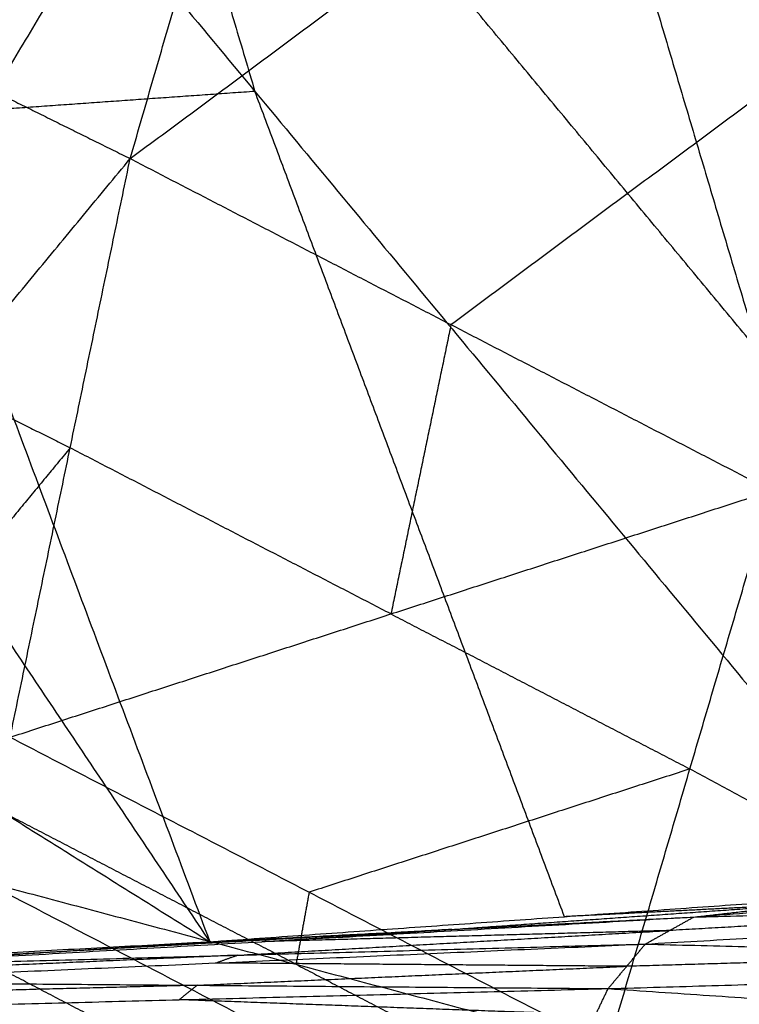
# Model space of a CAD drawing. Header units: millimetres. Extents: x -106 to 110, y -96 to 120.
# Tile 275 of 656: x -90.14 to -88.85, y 61.73 to 63.49. Entities that reach past the tile are written whole.
import ezdxf

# ---------------------------------------------------------------- set-up
doc = ezdxf.new("R2010")
doc.units = ezdxf.units.MM
doc.header["$MEASUREMENT"] = 0
doc.layers.add('Default', color=7, linetype='Continuous', true_color=0x000000)

msp = doc.modelspace()

# ---------------------------------------------------------------- linework, layer by layer
at = {"layer": 'Default'}
for points in [[(-90.4297, 63.4823, 13.6448), (-90.1519, 64.5252, 13.5979), (-89.874, 65.5681, 13.5509)], [(-90.4297, 63.4823, 13.6448), (-89.8893, 64.3886, 13.6949), (-89.3489, 65.2949, 13.7449)], [(-89.9443, 63.2418, 13.7527), (-89.6466, 64.2684, 13.7488), (-89.3489, 65.2949, 13.7449)], [(-90.9105, 64.7948, 11.1546), (-90.3561, 63.3172, 11.538), (-89.8017, 61.8397, 11.9213)], [(-90.9105, 64.7948, 11.1546), (-89.7209, 63.3621, 11.2218), (-88.5313, 61.9295, 11.289)], [(-89.9443, 63.2418, 13.7527), (-89.0194, 63.9277, 13.7643), (-88.0946, 64.6136, 13.7758)], [(-90.0087, 64.3304, 10.8754), (-89.8648, 63.8463, 11.0486), (-89.7209, 63.3621, 11.2218)], [(-88.8192, 62.8978, 10.9426), (-89.414, 63.6141, 10.909), (-90.0087, 64.3304, 10.8754)], [(-89.6466, 64.2684, 13.7488), (-89.9168, 63.8152, 13.7238), (-90.187, 63.362, 13.6988)], [(-89.107, 63.866, 10.5961), (-88.8192, 62.8978, 10.9426), (-88.5313, 61.9295, 11.289)], [(-89.107, 63.866, 10.5961), (-88.2006, 62.9552, 10.6458), (-87.2941, 62.0444, 10.6956)], [(-91.1331, 63.825, 11.5503), (-90.4674, 62.8323, 11.7358), (-89.8017, 61.8397, 11.9213)], [(-88.4448, 63.6304, 13.7281), (-88.9073, 63.2875, 13.7223), (-89.3697, 62.9445, 13.7165)], [(-90.4297, 63.4823, 13.6448), (-90.187, 63.362, 13.6988), (-89.9443, 63.2418, 13.7527)], [(-89.7209, 63.3621, 11.2218), (-90.0385, 63.3397, 11.3799), (-90.3561, 63.3172, 11.538)], [(-89.1665, 61.8846, 11.6052), (-89.4437, 62.6234, 11.4135), (-89.7209, 63.3621, 11.2218)], [(-90.612, 62.4337, 13.7234), (-90.2782, 62.8378, 13.738), (-89.9443, 63.2418, 13.7527)], [(-90.1593, 62.2059, 13.7736), (-90.0518, 62.7239, 13.7632), (-89.9443, 63.2418, 13.7527)], [(-89.9443, 63.2418, 13.7527), (-89.3697, 62.9445, 13.7165), (-88.7951, 62.6473, 13.6804)], [(-89.3697, 62.9445, 13.7165), (-89.4235, 62.6856, 13.7218), (-89.4772, 62.4266, 13.727)], [(-90.2782, 62.8378, 13.738), (-90.165, 62.7808, 13.7506), (-90.0518, 62.7239, 13.7632)], [(-91.2841, 62.7678, 12.08), (-90.5429, 62.3037, 12.0006), (-89.8017, 61.8397, 11.9213)], [(-90.0518, 62.7239, 13.7632), (-90.2187, 62.5218, 13.7558), (-90.3857, 62.3198, 13.7485)], [(-89.4772, 62.4266, 13.727), (-89.7645, 62.5752, 13.7451), (-90.0518, 62.7239, 13.7632)], [(-90.1593, 62.2059, 13.7736), (-89.4772, 62.4266, 13.727), (-88.7951, 62.6473, 13.6804)], [(-89.0883, 61.6509, 13.6296), (-88.9417, 62.1491, 13.655), (-88.7951, 62.6473, 13.6804)], [(-89.0883, 61.6509, 13.6296), (-88.9417, 62.1491, 13.655), (-88.7951, 62.6473, 13.6804)], [(-89.4772, 62.4266, 13.727), (-89.2095, 62.2878, 13.691), (-88.9417, 62.1491, 13.655)], [(-90.1593, 62.2059, 13.7736), (-89.6238, 61.9284, 13.7016), (-89.0883, 61.6509, 13.6296)], [(-88.9417, 62.1491, 13.655), (-89.2828, 62.0387, 13.6783), (-89.6238, 61.9284, 13.7016)], [(-88.9417, 62.1491, 13.655), (-88.3769, 61.8448, 13.3902), (-87.8122, 61.5404, 13.1253)], [(-89.6472, 61.7993, 13.7058), (-89.915, 61.9381, 13.7418), (-90.1827, 62.0768, 13.7778)], [(-88.9347, 61.884, 11.4036), (-88.186, 61.942, 11.0106), (-87.4374, 62, 10.6176)], [(-90.2061, 61.9478, 13.782), (-89.6817, 61.6748, 13.6999), (-89.1573, 61.4018, 13.6178)], [(-90.2061, 61.9478, 13.782), (-89.6472, 61.7993, 13.7058), (-89.0883, 61.6509, 13.6296)], [(-89.8017, 61.8397, 11.9213), (-89.1665, 61.8846, 11.6052), (-88.5313, 61.9295, 11.289)], [(-89.6238, 61.9284, 13.7016), (-89.6355, 61.8639, 13.7037), (-89.6472, 61.7993, 13.7058)], [(-88.9347, 61.884, 11.4036), (-88.733, 61.9067, 11.3463), (-88.5313, 61.9295, 11.289)], [(-89.0216, 61.8356, 11.3607), (-88.2775, 61.8779, 10.9453), (-87.5335, 61.9201, 10.5298)], [(-88.9347, 61.884, 11.4036), (-88.2341, 61.9021, 10.9667), (-87.5335, 61.9201, 10.5298)], [(-89.3682, 61.8618, 11.6624), (-89.0506, 61.8843, 11.5044), (-88.733, 61.9067, 11.3463)], [(-88.733, 61.9067, 11.3463), (-88.9498, 61.8957, 11.4757), (-89.1665, 61.8846, 11.6052)], [(-88.2341, 61.9021, 10.9667), (-88.6061, 61.8809, 11.1744), (-88.9781, 61.8598, 11.3822)], [(-90.4828, 61.7957, 12.2259), (-89.7087, 61.8398, 11.8148), (-88.9347, 61.884, 11.4036)], [(-89.8017, 61.8397, 11.9213), (-89.3682, 61.8618, 11.6624), (-88.9347, 61.884, 11.4036)], [(-89.0216, 61.8356, 11.3607), (-88.9781, 61.8598, 11.3822), (-88.9347, 61.884, 11.4036)], [(-89.3682, 61.8618, 11.6624), (-89.7552, 61.8397, 11.868), (-90.1422, 61.8177, 12.0736)], [(-89.7522, 61.8156, 11.7933), (-89.3652, 61.8377, 11.5877), (-88.9781, 61.8598, 11.3822)], [(-89.7087, 61.8398, 11.8148), (-89.5385, 61.8508, 11.7386), (-89.3682, 61.8618, 11.6624)], [(-88.9781, 61.8598, 11.3822), (-89.3434, 61.8498, 11.5985), (-89.7087, 61.8398, 11.8148)], [(-91.0982, 61.7703, 12.584), (-90.45, 61.805, 12.2526), (-89.8017, 61.8397, 11.9213)], [(-90.5607, 61.7678, 12.213), (-89.7912, 61.8017, 11.7869), (-89.0216, 61.8356, 11.3607)], [(-90.4828, 61.7957, 12.2259), (-90.1422, 61.8177, 12.0736), (-89.8017, 61.8397, 11.9213)], [(-90.4828, 61.7957, 12.2259), (-89.7522, 61.8156, 11.7933), (-89.0216, 61.8356, 11.3607)], [(-89.0882, 61.7558, 11.3382), (-89.0549, 61.7957, 11.3495), (-89.0216, 61.8356, 11.3607)], [(-89.0216, 61.8356, 11.3607), (-88.311, 61.8173, 10.9191), (-87.6003, 61.7991, 10.4774)], [(-90.7905, 61.783, 12.4049), (-90.4664, 61.8003, 12.2393), (-90.1422, 61.8177, 12.0736)], [(-89.7522, 61.8156, 11.7933), (-90.137, 61.7987, 12.0064), (-90.5218, 61.7817, 12.2195)], [(-90.1422, 61.8177, 12.0736), (-90.2961, 61.8113, 12.1631), (-90.45, 61.805, 12.2526)], [(-89.7055, 61.5461, 13.7045), (-89.9677, 61.6826, 13.7455), (-90.2299, 61.8191, 13.7866)], [(-89.7912, 61.8017, 11.7869), (-89.7717, 61.8087, 11.7901), (-89.7522, 61.8156, 11.7933)], [(-88.311, 61.8173, 10.9191), (-88.6829, 61.8065, 11.1343), (-89.0549, 61.7957, 11.3495)], [(-89.8245, 61.7618, 11.7756), (-89.4397, 61.7788, 11.5626), (-89.0549, 61.7957, 11.3495)], [(-89.0549, 61.7957, 11.3495), (-89.423, 61.7987, 11.5682), (-89.7912, 61.8017, 11.7869)], [(-89.6472, 61.7993, 13.7058), (-89.385, 61.6628, 13.6647), (-89.1228, 61.5263, 13.6237)], [(-89.0882, 61.7558, 11.3382), (-88.3443, 61.7775, 10.9078), (-87.6003, 61.7991, 10.4774)], [(-90.625, 61.7159, 12.2103), (-89.8566, 61.7359, 11.7743), (-89.0882, 61.7558, 11.3382)], [(-89.8245, 61.7618, 11.7756), (-90.2087, 61.7519, 11.9936), (-90.5929, 61.7419, 12.2117)], [(-90.5607, 61.7678, 12.213), (-89.8245, 61.7618, 11.7756), (-89.0882, 61.7558, 11.3382)], [(-89.8566, 61.7359, 11.7743), (-89.8406, 61.7489, 11.775), (-89.8245, 61.7618, 11.7756)], [(-89.1333, 61.6615, 11.3391), (-89.1108, 61.7087, 11.3387), (-89.0882, 61.7558, 11.3382)], [(-89.0882, 61.7558, 11.3382), (-88.3629, 61.7069, 10.9002), (-87.6376, 61.658, 10.4622)], [(-89.1108, 61.7087, 11.3387), (-89.4837, 61.7223, 11.5565), (-89.8566, 61.7359, 11.7743)]]:
    msp.add_open_spline(points, degree=2, dxfattribs=at)

doc.saveas('drawing.dxf')
